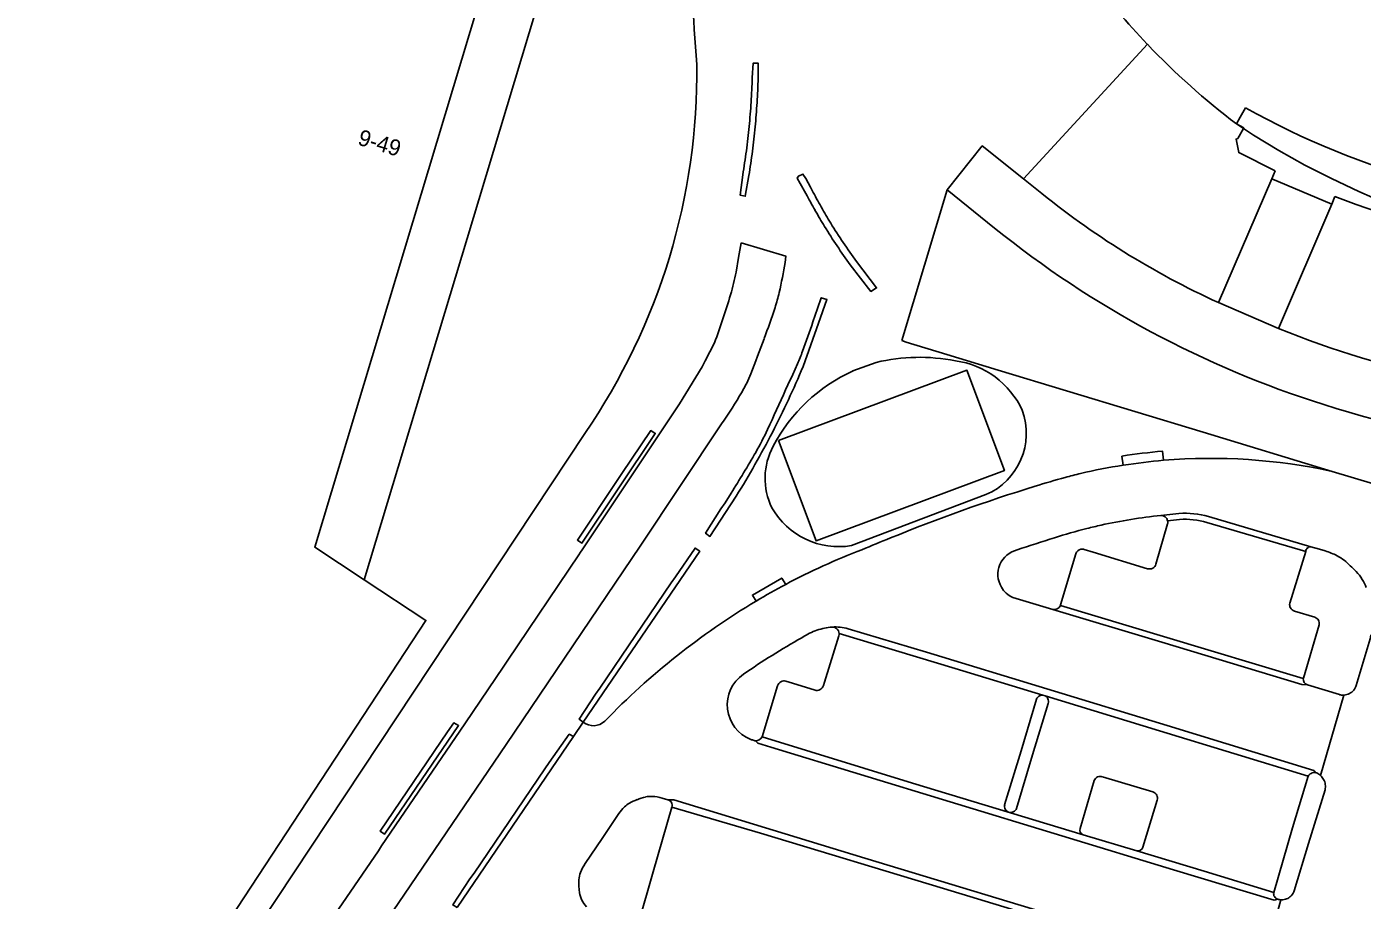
# Model space of a CAD drawing. Extents: x 194485 to 197793, y 468269 to 470822.
# Drawn here: x 196538 to 196637.6, y 469135.6 to 469200.8 of the extents above; entities that cross this region are included whole.
import ezdxf

# ---------------------------------------------------------------- set-up
doc = ezdxf.new("R2010")
doc.units = 0
for name, color, linetype in [('BGT begrenzing pand op maaiveld onder overbouw', 7, 'Continuous'), ('BGT grensvlak gebouwinstallatie plus 1', 7, 'Continuous'), ('BGT grensvlak onbegroeid terreindeel', 7, 'Continuous'), ('BGT grensvlak pand deel overbouw', 7, 'Continuous'), ('BGT grensvlak pand op maaiveld', 7, 'Continuous'), ('BGT grensvlak scheiding', 7, 'Continuous'), ('BGT grensvlak wegdeel', 7, 'Continuous'), ('BGT lijnelement scheiding muur', 7, 'Continuous'), ('BGT tekst huisnummerreeks', 7, 'Continuous')]:
    doc.layers.add(name, color=color, linetype=linetype)

msp = doc.modelspace()

# ---------------------------------------------------------------- linework, layer by layer
at = {"layer": 'BGT begrenzing pand op maaiveld onder overbouw'}
for points in [[(196585.384, 469218.792), (196584.617, 469218.858), (196584.637, 469219.085), (196576.874, 469219.964), (196572.847, 469206.389), (196559.453, 469161.927), (196563.144, 469159.496)], [(196628.933, 469194.727), (196628.538, 469194.018), (196628.262, 469193.524)]]:
    msp.add_lwpolyline(points, dxfattribs=at)
msp.add_arc((196658.673, 469247.98), 60.995, 240.81791, 268.65335, dxfattribs=at)
at = {"layer": 'BGT grensvlak gebouwinstallatie plus 1'}
msp.add_lwpolyline([(196579.617, 469170.424), (196532.293, 469099.003), (196530.625, 469100.107), (196531.633, 469101.628)], dxfattribs=at)
for centre, radius, start, end in [((196883.955, 469221.031), 296.879, 180.4243, 184.45541), ((196540.212, 469197.418), 47.764, 325.58753, 0.66011)]:
    msp.add_arc(centre, radius, start, end, dxfattribs=at)
at = {"layer": 'BGT grensvlak onbegroeid terreindeel'}
msp.add_lwpolyline([(196594.078, 469169.896), (196596.873, 469162.4), (196610.928, 469167.64), (196608.133, 469175.136), (196594.078, 469169.896)], dxfattribs=at)
at = {"layer": 'BGT grensvlak pand deel overbouw'}
msp.add_line((196628.769, 469193.183), (196628.262, 469193.524), dxfattribs=at)
for points in [[(196563.144, 469159.496), (196571.709, 469187.862), (196577.018, 469205.539), (196577.948, 469209.321), (196584.41, 469208.967), (196585.384, 469218.792)], [(196648.576, 469184.566), (196647.978, 469184.714), (196645.804, 469185.33), (196643.654, 469186.015), (196641.531, 469186.77), (196639.438, 469187.592), (196637.378, 469188.482), (196635.352, 469189.437), (196633.364, 469190.456), (196631.417, 469191.539), (196629.512, 469192.684), (196628.769, 469193.183)]]:
    msp.add_lwpolyline(points, dxfattribs=at)
at = {"layer": 'BGT grensvlak pand op maaiveld'}
msp.add_lwpolyline([(196563.144, 469159.496), (196567.752, 469156.461), (196531.725, 469101.6), (196531.633, 469101.628)], dxfattribs=at)
for centre, radius, start, end in [((196661.255, 469237.209), 54.746, 209.84481, 223.58348), ((196661.282, 469237.25), 54.793, 223.59571, 232.94216)]:
    msp.add_arc(centre, radius, start, end, dxfattribs=at)
at = {"layer": 'BGT grensvlak scheiding'}
for p, q in [((196594.771, 469174.037), (196594.601, 469173.663)), ((196570.077, 469135.036), (196578.762, 469147.806))]:
    msp.add_line(p, q, dxfattribs=at)
for points in [[(196592.544, 469196.941), (196592.555, 469198.048), (196592.18, 469198.058), (196592.108, 469196.964)], [(196591.4, 469189.712), (196591.203, 469188.215), (196591.582, 469188.12), (196591.857, 469189.669)], [(196596.586, 469188.56), (196596.452, 469188.79), (196596.106, 469189.459), (196595.885, 469189.778), (196595.549, 469189.635), (196595.453, 469189.466), (196595.685, 469189.069), (196596.111, 469188.319)], [(196599.423, 469183.003), (196600.966, 469181.02), (196601.391, 469181.287), (196599.897, 469183.265)], [(196596.638, 469178.754), (196596.805, 469179.247), (196596.967, 469179.757), (196597.253, 469180.541), (196597.677, 469180.418), (196597.051, 469178.658), (196595.901, 469175.414)], [(196595.478, 469175.615), (196595.126, 469174.825), (196594.771, 469174.037)], [(196582.086, 469166.979), (196582.385, 469167.424), (196584.533, 469170.629), (196584.873, 469170.414), (196579.395, 469162.228), (196579.058, 469162.462), (196582.086, 469166.979)], [(196590.911, 469165.742), (196588.951, 469162.734), (196588.624, 469162.969), (196589.757, 469164.779), (196590.076, 469165.248), (196590.529, 469165.967)], [(196579.498, 469148.877), (196579.181, 469149.092), (196580.4, 469150.949), (196580.736, 469151.398), (196586.062, 469159.262), (196586.371, 469159.713), (196587.844, 469161.857), (196588.184, 469161.62), (196579.498, 469148.877)], [(196569.372, 469148.15), (196564.332, 469140.735), (196564.669, 469140.513), (196570.191, 469148.615), (196569.821, 469148.811), (196569.372, 469148.15)], [(196570.077, 469135.036), (196569.748, 469135.227), (196571.039, 469137.169), (196571.343, 469137.6), (196576.634, 469145.392), (196576.937, 469145.858), (196578.448, 469147.962), (196578.762, 469147.806)]]:
    msp.add_lwpolyline(points, dxfattribs=at)
for centre, radius, start, end in [((196533.18, 469198.843), 58.958, 356.40625, 358.17409), ((196537.395, 469198.419), 55.169, 356.57022, 358.46432), ((196537.339, 469198.665), 54.796, 354.41555, 356.31861), ((196537.206, 469198.487), 55.361, 354.62343, 356.51172), ((196537.05, 469198.67), 55.084, 352.54041, 354.43959), ((196537.612, 469198.485), 54.957, 352.67801, 354.58629), ((196533.782, 469199.181), 58.39, 350.66754, 352.46014), ((196540.539, 469198.071), 52.001, 350.70176, 352.71943), ((196633.962, 469208.304), 42.802, 207.83339, 209.72421), ((196631.653, 469206.654), 39.46, 207.29356, 209.33555), ((196636.909, 469209.981), 46.194, 209.71898, 211.47122), ((196630.352, 469205.962), 37.987, 209.38578, 211.50814), ((196629.923, 469205.734), 37.502, 211.55397, 214.1808), ((196634.809, 469208.739), 43.754, 211.51968, 213.77485), ((196634.242, 469208.317), 43.048, 213.7266, 216.01743), ((196629.491, 469205.417), 36.966, 214.15089, 216.81599), ((196515.73, 469206.14), 85.417, 339.74083, 341.29978), ((196580.664, 469182.183), 16.205, 336.0879, 339.70618), ((196535.781, 469200.442), 65.121, 335.01195, 337.39777), ((196086.125, 469405.047), 558.647, 335.19827, 335.53192), ((196535.621, 469200.421), 65.258, 332.70756, 335.08843), ((196533.548, 469201.471), 67.581, 330.40172, 332.72163), ((196573.239, 469179.967), 22.046, 330.18322, 335.16102), ((196526.222, 469206.926), 76.243, 327.50564, 330.17382), ((196533.775, 469201.372), 67.335, 328.05198, 330.37972)]:
    msp.add_arc(centre, radius, start, end, dxfattribs=at)
at = {"layer": 'BGT grensvlak wegdeel'}
for p, q in [((196612.359, 469189.422), (196621.599, 469199.467)), ((196628.354, 469192.428), (196628.769, 469193.183)), ((196630.882, 469189.431), (196631.137, 469190.023)), ((196613.345, 469188.637), (196612.359, 469189.422)), ((196630.882, 469189.431), (196626.902, 469180.188)), ((196635.366, 469187.542), (196630.882, 469189.431)), ((196606.653, 469188.592), (196603.272, 469177.347)), ((196606.653, 469188.592), (196610.196, 469185.75)), ((196635.604, 469188.103), (196635.366, 469187.542)), ((196635.366, 469187.542), (196631.402, 469178.254)), ((196631.402, 469178.254), (196626.902, 469180.188)), ((196599.628, 469175.08), (196601.359, 469175.721)), ((196622.743, 469169.094), (196622.817, 469168.412)), ((196619.706, 469168.731), (196619.806, 469168.052)), ((196599.516, 469162.046), (196609.553, 469165.848)), ((196622.61, 469164.3), (196623.961, 469164.444)), ((196623.113, 469163.901), (196624.009, 469163.997)), ((196633.814, 469161.96), (196626.156, 469164.211)), ((196623.104, 469163.663), (196622.243, 469160.659)), ((196633.421, 469161.607), (196626.029, 469163.779)), ((196633.421, 469161.607), (196632.233, 469157.74)), ((196633.44, 469161.669), (196633.421, 469161.607)), ((196611.55, 469158.171), (196614.534, 469157.277)), ((196632.572, 469157.15), (196634.108, 469156.698)), ((196634.418, 469156.129), (196633.245, 469152.152)), ((196597.927, 469155.951), (196598.066, 469155.964)), ((196592.836, 469147.764), (196593.997, 469151.59)), ((196633.546, 469151.653), (196635.936, 469150.919)), ((196613.98, 469150.821), (196613.794, 469150.877)), ((196636.273, 469150.888), (196634.531, 469144.884)), ((196578.762, 469147.806), (196579.498, 469148.877)), ((196592.522, 469147.288), (196592.345, 469147.477)), ((196593.493, 469147.001), (196592.522, 469147.288)), ((196634.247, 469145.075), (196634.173, 469145.096)), ((196617.641, 469144.501), (196616.573, 469140.936)), ((196622.017, 469143.657), (196618.24, 469144.792)), ((196585.807, 469143.076), (196585.38, 469143.199)), ((196621.269, 469139.53), (196622.33, 469143.048)), ((196616.811, 469140.449), (196620.822, 469139.25)), ((196631.572, 469135.608), (196629.915, 469129.557))]:
    msp.add_line(p, q, dxfattribs=at)
for points in [[(196628.769, 469193.183), (196628.796, 469193.23), (196628.262, 469193.524)], [(196612.359, 469189.422), (196609.279, 469191.875), (196606.653, 469188.592)], [(196591.286, 469184.636), (196591.093, 469183.55), (196590.899, 469182.465)], [(196591.286, 469184.636), (196594.617, 469183.65), (196594.563, 469183.188)], [(196539.795, 469103.14), (196551.79, 469120.996), (196559.941, 469133.02), (196560.635, 469134.038), (196564.203, 469139.269), (196564.445, 469139.625), (196570.662, 469148.742), (196573.559, 469153.04), (196573.857, 469153.483), (196579.165, 469161.36), (196579.294, 469161.551), (196579.421, 469161.739), (196586.67, 469172.618), (196588.365, 469175.389), (196588.595, 469175.833), (196589.294, 469177.182)], [(196635.408, 469167.587), (196625.764, 469170.51), (196610.455, 469175.148), (196606.62, 469176.318), (196603.587, 469177.243), (196603.272, 469177.347)], [(196589.801, 469171.124), (196583.731, 469162.015), (196573.741, 469147.192), (196563.031, 469131.45), (196550.65, 469113.098), (196542.647, 469101.267)], [(196635.408, 469167.587), (196640.139, 469166.153), (196640.656, 469165.994)], [(196633.814, 469161.96), (196634.449, 469161.773), (196634.881, 469161.646)], [(196616.267, 469161.424), (196615.122, 469157.621), (196615.106, 469157.575)], [(196621.616, 469160.318), (196617.547, 469161.559), (196616.891, 469161.758)], [(196592.393, 469157.906), (196592.121, 469158.356), (196594.315, 469159.625), (196594.603, 469159.154)], [(196614.534, 469157.277), (196622.686, 469154.831), (196633.139, 469151.676), (196633.546, 469151.653)], [(196615.106, 469157.575), (196622.816, 469155.262), (196633.241, 469152.115)], [(196598.573, 469155.317), (196597.497, 469151.86), (196597.417, 469151.593)], [(196613.794, 469150.877), (196607.244, 469152.871), (196598.595, 469155.483)], [(196599.263, 469155.833), (196605.12, 469154.095), (196623.068, 469148.612), (196634.025, 469145.252), (196634.173, 469145.096)], [(196637.197, 469151.613), (196638.227, 469155.078), (196638.29, 469155.384)], [(196596.792, 469151.259), (196595.12, 469151.771), (196594.622, 469151.923)], [(196613.322, 469150.581), (196612.185, 469146.73), (196610.949, 469142.704)], [(196611.838, 469142.427), (196613.039, 469146.421), (196614.192, 469150.263)], [(196633.615, 469144.837), (196622.511, 469148.224), (196613.98, 469150.821)], [(196592.836, 469147.764), (196604.073, 469144.325), (196616.811, 469140.449)], [(196593.493, 469147.001), (196606.891, 469142.914), (196623.559, 469137.836), (196631.07, 469135.59), (196631.334, 469135.648)], [(196633.615, 469144.837), (196632.447, 469140.973), (196631.035, 469136.148)], [(196629.571, 469129.752), (196629.385, 469129.967), (196617.617, 469133.54), (196600.51, 469138.721), (196586.246, 469143.064), (196585.807, 469143.076)], [(196632.57, 469136.287), (196633.641, 469139.82), (196634.862, 469143.808)], [(196582.146, 469142.037), (196580.905, 469140.192), (196579.634, 469138.307)], [(196583.58, 469133.789), (196584.711, 469137.694), (196586.112, 469142.524)], [(196586.112, 469142.524), (196592.714, 469140.568), (196606.389, 469136.442), (196618.492, 469132.771), (196629.028, 469129.517)], [(196620.822, 469139.25), (196625.838, 469137.745), (196631.035, 469136.148)]]:
    msp.add_lwpolyline(points, dxfattribs=at)
for centre, radius, start, end in [((196652.578, 469236.488), 61.878, 230.65163, 245.48436), ((196657.287, 469244.072), 74.96, 231.08124, 252.5229), ((196550.561, 469190.657), 44.632, 347.41457, 350.36633), ((196576.09, 469185.136), 15.048, 343.13911, 349.77734), ((196583.455, 469183.29), 10.922, 341.44722, 347.53102), ((196523.642, 469201.072), 69.863, 340.0039, 343.10705), ((196509.822, 469207.883), 88.554, 339.92952, 341.52116), ((196657.46, 469241.871), 68.747, 247.72557, 269.56224), ((196478.342, 469219.521), 122.116, 338.55102, 339.86896), ((196604.588, 469162.22), 13.882, 78.85394, 103.45192), ((196604.861, 469163.569), 12.645, 114.4443, 152.23055), ((196606.375, 469169.402), 6.501, 25.07947, 82.0712), ((196582.994, 469178.422), 9.683, 329.61146, 338.45921), ((196560.89, 469191.445), 35.338, 324.89672, 329.52671), ((196607.558, 469170.442), 5.008, 293.47712, 20.03147), ((196658.354, 469245.566), 76.708, 252.09778, 275.21072), ((196598.095, 469167.069), 5.028, 151.60029, 205.92851), ((196626.37, 469125.866), 43.38, 94.79567, 98.83632), ((196626.24, 469126.576), 41.972, 98.8175, 103.24832), ((196626.322, 469126.322), 42.235, 94.76068, 98.87534), ((196626.357, 469125.946), 42.613, 77.73703, 94.76531), ((196626.813, 469123.871), 44.722, 104.69784, 107.69725), ((196627.97, 469121.515), 47.298, 103.88379, 105.32969), ((196651.305, 469042.948), 129.267, 107.13603, 112.21869), ((196598.572, 469167.725), 5.757, 209.73394, 279.43372), ((196626.602, 469125.726), 38.78, 95.90833, 102.58681), ((196622.624, 469163.801), 0.499, 11.55685, 91.5974), ((196624.433, 469158.431), 6.032, 73.39769, 94.48375), ((196624.433, 469158.456), 5.557, 73.30703, 94.37383), ((196626.465, 469126.313), 38.177, 104.21934, 107.99094), ((196626.043, 469128.161), 36.282, 102.5627, 104.29024), ((196622.627, 469163.8), 0.497, 343.9594, 11.70937), ((196654.172, 469034.696), 137.992, 112.02477, 112.98163), ((196650.923, 469045.434), 122.668, 107.18834, 108.55219), ((196633.8, 469161.593), 0.368, 87.81867, 118.08104), ((196617.893, 469115.358), 49.604, 110.77974, 118.00346), ((196612.337, 469159.89), 1.89, 103.5602, 210.16177), ((196616.745, 469161.281), 0.499, 102.47272, 163.35633), ((196616.746, 469161.294), 0.486, 72.58357, 102.90728), ((196633.8, 469161.593), 0.368, 143.01586, 168.0367), ((196633.804, 469161.586), 0.375, 118.17185, 142.63964), ((196633.081, 469155.878), 6.043, 63.66081, 72.66911), ((196634.535, 469158.829), 2.753, 50.3016, 63.52181), ((196621.762, 469160.797), 0.5, 253.04996, 344.03001), ((196629.531, 469152.839), 10.558, 43.54315, 50.17346), ((196634.339, 469157.412), 3.922, 32.57492, 43.49814), ((196617.879, 469115.356), 49.598, 117.98755, 120.91979), ((196635.067, 469157.88), 3.057, 19.75828, 32.54365), ((196612.331, 469159.882), 1.881, 210.05696, 245.46978), ((196620.807, 469110.489), 55.278, 120.9314, 135.90879), ((196614.643, 469157.766), 0.501, 257.44472, 337.59242), ((196632.736, 469157.632), 0.514, 167.90077, 187.51801), ((196632.715, 469157.63), 0.493, 187.53687, 207.87731), ((196632.729, 469157.633), 0.507, 207.44679, 229.68991), ((196632.741, 469157.651), 0.528, 229.99413, 251.38586), ((196633.935, 469156.221), 0.507, 50.75831, 70.08601), ((196633.94, 469156.237), 0.492, 30.01202, 50.02798), ((196633.942, 469156.238), 0.49, 8.51555, 29.9458), ((196633.907, 469156.243), 0.523, 347.4541, 7.51214), ((196621.776, 469108.727), 53.205, 119.22468, 124.75771), ((196598.504, 469151.176), 4.816, 117.86628, 124.17252), ((196598.465, 469151.246), 4.735, 103.36744, 117.8458), ((196598.499, 469151.068), 4.916, 96.68138, 103.2759), ((196598.306, 469152.623), 3.349, 73.39871, 94.11007), ((196598.096, 469155.466), 0.499, 2.0014, 93.44044), ((196598.087, 469155.466), 0.509, 342.97357, 1.92758), ((196593.021, 469150.158), 2.774, 124.68498, 248.19221), ((196633.69, 469152.08), 0.451, 175.54794, 251.31551), ((196633.475, 469152.108), 0.234, 169.27606, 178.38359), ((196594.476, 469151.445), 0.5, 72.96517, 163.13221), ((196596.938, 469151.738), 0.501, 253.0859, 343.1542), ((196636.162, 469152.058), 1.176, 275.42087, 296.5793), ((196636.2, 469151.933), 1.047, 297.75551, 319.96353), ((196636.215, 469151.925), 1.031, 319.80411, 342.36267), ((196613.754, 469150.417), 0.462, 115.24285, 159.20735), ((196613.751, 469150.428), 0.451, 84.56121, 115.53749), ((196613.755, 469150.416), 0.463, 26.1308, 60.94658), ((196613.75, 469150.416), 0.468, 340.89115, 25.84178), ((196636.2, 469151.946), 1.061, 255.56697, 273.92155), ((196580.26, 469149.801), 1.198, 230.5143, 314.83322), ((196593.032, 469150.158), 2.777, 247.99601, 253.50494), ((196592.387, 469148.014), 0.538, 254.47065, 265.51339), ((196592.384, 469147.974), 0.499, 265.54674, 335.06766), ((196634.098, 469144.542), 0.568, 118.19804, 133.40865), ((196634.063, 469144.614), 0.489, 97.70486, 118.55006), ((196634.079, 469144.547), 0.557, 80.25402, 98.44386), ((196633.745, 469144.022), 1.167, 47.64275, 64.5128), ((196618.11, 469144.33), 0.499, 138.19313, 159.98343), ((196618.094, 469144.334), 0.485, 114.72035, 137.20068), ((196618.088, 469144.339), 0.478, 92.9096, 114.3823), ((196618.086, 469144.323), 0.493, 71.86168, 92.60798), ((196634.101, 469144.553), 0.562, 134.41202, 149.70367), ((196633.712, 469144.015), 1.193, 28.83364, 46.6994), ((196633.792, 469144.069), 1.098, 7.31461, 28.38142), ((196633.793, 469144.06), 1.098, 346.75389, 7.82065), ((196585.119, 469138.859), 4.517, 110.82009, 118.80653), ((196585.32, 469138.441), 4.979, 103.63108, 111.27271), ((196584.546, 469141.663), 1.666, 86.28385, 103.86042), ((196584.415, 469139.795), 3.538, 74.17752, 86.13084), ((196585.684, 469142.648), 0.446, 343.8694, 73.97509), ((196621.884, 469143.217), 0.459, 49.37815, 73.15938), ((196621.848, 469143.179), 0.512, 27.67423, 49.08044), ((196621.899, 469143.206), 0.453, 3.62475, 27.68309), ((196621.856, 469143.199), 0.497, 342.37221, 4.20811), ((196585.061, 469140.006), 3.553, 134.37874, 145.12833), ((196583.719, 469141.386), 1.628, 118.47922, 134.60836), ((196611.407, 469142.595), 0.47, 166.63187, 207.91814), ((196611.398, 469142.589), 0.46, 207.70394, 249.89164), ((196611.402, 469142.593), 0.465, 249.57464, 294.30833), ((196611.405, 469142.592), 0.463, 294.05789, 339.13706), ((196616.956, 469140.822), 0.4, 163.40744, 248.68266), ((196620.886, 469139.645), 0.4, 260.80664, 343.31927), ((196582.241, 469136.499), 3.172, 145.25706, 158.80512), ((196583.939, 469136.841), 4.78, 176.86105, 188.47321), ((196580.93, 469137.007), 1.767, 158.79628, 176.88453), ((196580.96, 469136.392), 1.767, 188.29138, 207.27286), ((196631.476, 469136.058), 0.45, 168.42895, 188.67061), ((196631.616, 469136.607), 1.006, 319.40292, 341.47637), ((196581.763, 469136.81), 2.672, 207.34532, 220.24653), ((196631.452, 469136.058), 0.426, 189.20389, 210.63878), ((196631.461, 469136.063), 0.436, 210.59492, 231.84394), ((196631.445, 469136.046), 0.413, 232.1074, 254.44241), ((196631.623, 469136.64), 1.033, 253.75436, 267.16487), ((196631.63, 469136.424), 0.818, 265.91139, 275.72552), ((196631.635, 469136.573), 0.966, 274.5773, 297.23054), ((196631.628, 469136.598), 0.991, 296.9427, 319.35505)]:
    msp.add_arc(centre, radius, start, end, dxfattribs=at)
at = {"layer": 'BGT lijnelement scheiding muur'}
msp.add_lwpolyline([(196631.137, 469190.023), (196628.42, 469191.389), (196628.22, 469192.392), (196628.354, 469192.428)], dxfattribs=at)
msp.add_arc((196658.089, 469245.012), 61.19, 248.44062, 261.05587, dxfattribs=at)

# ---------------------------------------------------------------- texts
at = {"layer": 'BGT tekst huisnummerreeks'}
msp.add_text('9-49', height=1.2, rotation=343.3, dxfattribs=at).set_placement((196562.589, 469191.992))

doc.saveas('drawing.dxf')
